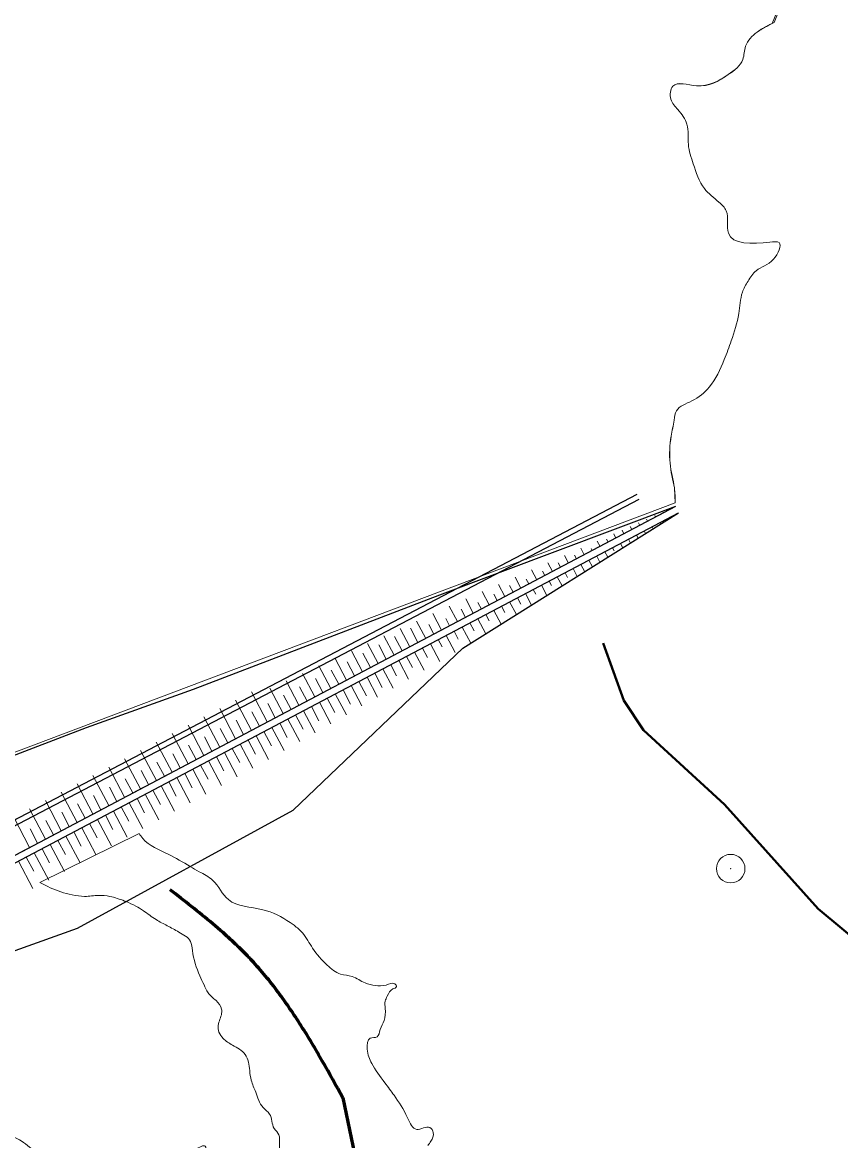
# Model space of a CAD drawing. Extents: x -1643653 to 4543381, y 1624270 to 13878484.
# Drawn here: x 575726 to 578592, y 8987135 to 8991048 of the extents above; entities that cross this region are included whole.
import ezdxf

# ---------------------------------------------------------------- set-up
doc = ezdxf.new("R2010")
doc.units = 0
doc.header["$LTSCALE"] = 200
doc.header["$PDMODE"] = 32
doc.header["$PDSIZE"] = 100
doc.linetypes.add('LONG_DASH_SHORT_DASH', pattern=[9.9, 6, -1.2, 1.5, -1.2])
for name, color, linetype, lineweight in [('12', 7, 'Continuous', 25), ('25', 7, 'Continuous', 13), ('60', 7, 'Continuous', 13), ('63', 7, 'Continuous', 13), ('7', 7, 'LONG_DASH_SHORT_DASH', 60)]:
    doc.layers.add(name, color=color, linetype=linetype, lineweight=lineweight)

msp = doc.modelspace()

# ---------------------------------------------------------------- linework, layer by layer
at = {"layer": '12', "lineweight": 40}
msp.add_lwpolyline([(577759.9, 8988875.8), (577832.5, 8988674.7), (577901.5, 8988571.1), (578184.7, 8988310.3), (578513.4, 8987946.2), (578671.2, 8987814.3), (579419.2, 8987100.9), (579808.1, 8986794.1), (580283, 8986357.3), (580496.3, 8986108), (581364.8, 8985224.5), (581561.3, 8985062.5), (582162.5, 8984452.7), (582384.7, 8984161.9), (582616.4, 8983918.8), (582880.2, 8983596.7), (583472.4, 8982628.4), (583582.5, 8982317.7), (583621.7, 8982083.2), (583591.6, 8981897.8), (583552.5, 8981370), (583461.7, 8980518.1), (583461.7, 8980001.2)], dxfattribs=at)
at = {"layer": '25'}
for p, q in [((578359.3, 8991047.5), (578446.9, 8991274.5)), ((578012.7, 8989366.8), (575651.3, 8988475.2)), ((576135.2, 8988209.5), (575788.1, 8988037.5))]:
    msp.add_line(p, q, dxfattribs=at)
at = {"layer": '25', "lineweight": 25}
for p, q in [((577877.7, 8989395.6), (573616.6, 8987168.4)), ((573625.3, 8987151.7), (577886.4, 8989378.8))]:
    msp.add_line(p, q, dxfattribs=at)
at = {"layer": '25'}
for points in [[(578351.6, 8991043.2), (578446.9, 8991274.5), (572334.3, 8991274.5), (572447.3, 8991102.9), (572499.8, 8991033.9)], [(573946.4, 8987228.8), (575651.3, 8988475.2), (578012.7, 8989366.8), (578009.5, 8989418.3)], [(576089.5, 8987971), (576313.7, 8988093.8), (576089.5, 8987971)]]:
    msp.add_lwpolyline(points, dxfattribs=at)
at = {"layer": '25', "lineweight": 25}
for points in [[(578012.9, 8989352.9), (577187, 8989042.7), (576324, 8988712.7), (575950.1, 8988578.7), (575647.5, 8988463.9), (575187.8, 8988130.1), (574877.2, 8987905.3), (574268.6, 8987457.2), (573884, 8987175.6)], [(573895.3, 8987154), (574263.9, 8987244.7), (575107.4, 8987587), (575919.3, 8987877.8), (576674.3, 8988291.2), (577269.1, 8988857.9), (578024.2, 8989331.3)]]:
    msp.add_lwpolyline(points, dxfattribs=at)
at = {"layer": '25'}
for points in [[(578359.3, 8991047.5), (578299.4, 8991013.4), (578258.6, 8990964.2), (578249.2, 8990917.7), (578198.3, 8990864.7), (578087, 8990825.4), (578004, 8990823.9), (577997.1, 8990778.6), (578021.5, 8990742.2), (578053.6, 8990690.8), (578058.4, 8990620.4), (578075.6, 8990552.5), (578114.5, 8990465.9), (578165.5, 8990418.3), (578191, 8990388.2), (578198.4, 8990310.2), (578343.4, 8990278), (578376.1, 8990276.8), (578356.8, 8990218.9), (578295.7, 8990178.5), (578267.3, 8990142), (578247.7, 8990103), (578234.9, 8990028.7), (578208.6, 8989933.1), (578184.3, 8989867.7), (578131.6, 8989770.7), (578070.7, 8989722.7), (578017.1, 8989688.6), (578008.7, 8989655.9), (577998.2, 8989599.3), (577994.4, 8989505), (578009.5, 8989418.3), (578012.7, 8989366.8)], [(578198.3, 8990864.7), (578249.2, 8990917.7), (578258.6, 8990964.2), (578299.4, 8991013.4), (578351.6, 8991043.2)], [(578009.5, 8989418.3), (577994.4, 8989505), (577998.2, 8989599.3), (578008.7, 8989655.9), (578017.1, 8989688.6), (578070.7, 8989722.7), (578131.6, 8989770.7), (578184.3, 8989867.7), (578208.6, 8989933.1), (578234.9, 8990028.7), (578247.7, 8990103), (578267.3, 8990142), (578295.7, 8990178.5), (578356.8, 8990218.9), (578376.1, 8990276.8), (578343.4, 8990278), (578198.4, 8990310.2), (578191, 8990388.2), (578165.5, 8990418.3), (578114.5, 8990465.9), (578075.6, 8990552.5), (578058.4, 8990620.4), (578053.6, 8990690.8), (578021.5, 8990742.2), (577997.1, 8990778.6), (578004, 8990823.9), (578087, 8990825.4), (578198.3, 8990864.7)], [(576313.7, 8988093.8), (576236.8, 8988136.9), (576148, 8988192), (576135.2, 8988209.5)], [(577145.8, 8987117.4), (577157, 8987132.6), (577165.3, 8987162.8), (577153.8, 8987180.3), (577107.4, 8987173.9), (577075.4, 8987214), (577027.8, 8987293.1), (576995.8, 8987337), (576949.6, 8987404.8), (576933.8, 8987455), (576944.6, 8987492.8), (576968.4, 8987497.9), (576979.4, 8987523), (576992.8, 8987554.5), (576997.2, 8987597.3), (576996.9, 8987622.4), (577004.2, 8987640), (577023.9, 8987665.2), (577031.5, 8987667.8), (577036.4, 8987674.1), (577031.2, 8987682.9), (576999.9, 8987679), (576962.2, 8987677.6), (576926.8, 8987686.3), (576881.3, 8987708.8), (576840.9, 8987717.5), (576794, 8987748.8), (576742.9, 8987807.7), (576707, 8987861.7), (576677.7, 8987888), (576663.7, 8987898), (576567.9, 8987942.7), (576447.7, 8987977.8), (576392.7, 8988045.6), (576345.7, 8988075.6), (576313.7, 8988093.8)], [(575788.1, 8988037.5), (575861.4, 8988005), (575900.6, 8987995.1), (575944.6, 8987988.9), (575993.6, 8987992.8), (576032.6, 8987989.2), (576084.4, 8987973), (576089.5, 8987971)], [(576089.5, 8987971), (576123.6, 8987955.5), (576150.2, 8987939.2), (576194.7, 8987907.9), (576233.9, 8987886.7), (576274.5, 8987864.2), (576315.1, 8987831.6), (576321.8, 8987800.2), (576348.2, 8987711), (576362.5, 8987679.6), (576376.7, 8987652), (576404.7, 8987624.4), (576424, 8987594.3), (576424.2, 8987580.5), (576412.2, 8987537.7), (576415, 8987513.8), (576429.2, 8987492.5), (576462.2, 8987468.7), (576506.6, 8987436.1), (576522.5, 8987379.6), (576528, 8987345.7), (576543.6, 8987304.2), (576569.5, 8987250.2), (576592.4, 8987227.7), (576608.2, 8987177.4), (576624.9, 8987154.9), (576626.5, 8987124.7), (576623.2, 8987094.5), (576600.8, 8987079.3), (576575.8, 8987069.2), (576566.1, 8987040.3), (576544, 8987000), (576507.3, 8987015), (576482.1, 8987024.9), (576434.2, 8987034.8), (576399.9, 8987054.9), (576383.5, 8987066.1), (576371.8, 8987092.5), (576366.4, 8987115.1), (576331.4, 8987103.7), (576292.8, 8987078.4), (576301.7, 8987065.9), (576390.6, 8986999.5), (576406.3, 8986955.6), (576407.2, 8986890.2), (576407.9, 8986842.4), (576416, 8986803.5), (576418.6, 8986790.9), (576419, 8986762), (576405.3, 8986751.9), (576355.1, 8986751.7), (576312.2, 8986764.2), (576244, 8986784.1), (576211, 8986807.9), (576158.8, 8986850.5), (576117.1, 8986873), (576057.7, 8986895.4), (576005.7, 8986929.2), (575959.9, 8986965.6), (575864.6, 8987042), (575779.7, 8987090.7), (575722.5, 8987133.3), (575666.9, 8987155.8), (575619, 8987161.9), (575586.3, 8987166.9), (575555, 8987156.7), (575531.1, 8987160.4), (575499.5, 8987170.4), (575480.4, 8987185.4), (575470.4, 8987185.4), (575465.5, 8987176.6), (575463.4, 8987145.1), (575468.7, 8987123.8), (575511.6, 8987113.8), (575544.3, 8987113.9), (575593.4, 8987107.8), (575637.6, 8987090.3), (575730.5, 8987012.7), (575749.5, 8987002.6), (575767.1, 8986996.4), (575793.6, 8986989), (575811.3, 8986982.7), (575863.2, 8986956.5), (575910.3, 8986915.1), (575923.2, 8986893.8)]]:
    msp.add_spline(points, degree=3, dxfattribs=at)
msp.add_point((578206.7, 8988086.2), dxfattribs=at)
at = {"layer": '60', "lineweight": 25}
msp.add_spline([(814781, 9009175.5), (814787.2, 9009173.4), (814796.9, 9009173.4), (814799.4, 9009172.4), (814805.1, 9009174.5), (814805.6, 9009176.5), (814811.7, 9009179.5), (814811.7, 9009179.5), (814801.5, 9009181), (814790.7, 9009181.5), (814784.1, 9009183.1), (814777.4, 9009185.1), (814778.4, 9009175.5)], degree=3, dxfattribs=at)
at = {"layer": '63', "lineweight": 25}
for p, q in [((578012.9, 8989352.9), (573884, 8987175.6)), ((573895.3, 8987154), (578024.2, 8989331.3))]:
    msp.add_line(p, q, dxfattribs=at)
at = {"layer": '63'}
for p, q in [((578012.9, 8989352.9), (577957.4, 8989323.7)), ((577999.4, 8989345.8), (577998.9, 8989346.8)), ((577957.4, 8989323.7), (577901.9, 8989294.4)), ((577915.7, 8989301.7), (577912.1, 8989308.6)), ((577943.9, 8989316.6), (577941.3, 8989321.5)), ((577946, 8989290), (578001.4, 8989319.3)), ((577971.2, 8989331), (577969.7, 8989333.9)), ((577987.6, 8989312), (577989, 8989309.2)), ((578014.9, 8989326.4), (578015.3, 8989325.7)), ((577846.4, 8989265.1), (577790.9, 8989235.9)), ((577832.9, 8989258), (577826.2, 8989270.8)), ((577835, 8989231.5), (577890.5, 8989260.8)), ((577901.9, 8989294.4), (577846.4, 8989265.1)), ((577860.2, 8989272.4), (577854.5, 8989283.3)), ((577888.4, 8989287.3), (577883.8, 8989296.2)), ((577890.5, 8989260.8), (577946, 8989290)), ((577903.9, 8989267.9), (577908.7, 8989258.8)), ((577932.1, 8989282.7), (577935.7, 8989275.8)), ((577959.4, 8989297.1), (577962, 8989292.3)), ((577790.9, 8989235.9), (577735.4, 8989206.6)), ((577749.3, 8989213.9), (577739.4, 8989232.7)), ((577777.5, 8989228.8), (577772.1, 8989238.8)), ((577779.5, 8989202.2), (577835, 8989231.5)), ((577804.8, 8989243.2), (577797, 8989258)), ((577821.1, 8989224.2), (577829.2, 8989209)), ((577848.4, 8989238.6), (577855.4, 8989225.4)), ((577876.6, 8989253.5), (577882.5, 8989242.4)), ((577638.3, 8989155.4), (577624.2, 8989182)), ((577666.5, 8989170.3), (577659.8, 8989183)), ((577735.4, 8989206.6), (577679.9, 8989177.4)), ((577693.8, 8989184.7), (577681.8, 8989207.3)), ((577722, 8989199.5), (577718.6, 8989206)), ((577724, 8989173), (577779.5, 8989202.2)), ((577765.6, 8989194.9), (577775.9, 8989175.6)), ((577793, 8989209.3), (577798.6, 8989198.6)), ((577582.8, 8989126.1), (577566.7, 8989156.7)), ((577624.5, 8989148.1), (577569, 8989118.8)), ((577611, 8989141), (577602.7, 8989156.8)), ((577613, 8989114.5), (577668.5, 8989143.7)), ((577679.9, 8989177.4), (577624.5, 8989148.1)), ((577668.5, 8989143.7), (577724, 8989173)), ((577682, 8989150.8), (577695.5, 8989125.2)), ((577710.2, 8989165.7), (577722.6, 8989142.2)), ((577737.5, 8989180.1), (577748.8, 8989158.6)), ((577471.8, 8989067.6), (577451.6, 8989106.1)), ((577527.3, 8989096.9), (577509.1, 8989131.4)), ((577569, 8989118.8), (577513.5, 8989089.6)), ((577555.5, 8989111.7), (577547.6, 8989126.7)), ((577557.5, 8989085.2), (577613, 8989114.5)), ((577599.2, 8989107.2), (577616, 8989075.3)), ((577626.5, 8989121.6), (577635, 8989105.5)), ((577654.7, 8989136.4), (577669.3, 8989108.7)), ((577416.3, 8989038.4), (577394, 8989080.8)), ((577444.5, 8989053.2), (577431.9, 8989077.2)), ((577513.5, 8989089.6), (577458, 8989060.3)), ((577500, 8989082.5), (577491, 8989099.5)), ((577502.1, 8989056), (577557.5, 8989085.2)), ((577543.7, 8989077.9), (577562.7, 8989041.9)), ((577571, 8989092.3), (577578.9, 8989077.3)), ((577305.4, 8988979.8), (577278.8, 8989030.2)), ((577360.9, 8989009.1), (577336.4, 8989055.5)), ((577402.5, 8989031.1), (577347, 8989001.8)), ((577389, 8989024), (577377.3, 8989046.2)), ((577391.1, 8988997.4), (577446.6, 8989026.7)), ((577458, 8989060.3), (577402.5, 8989031.1)), ((577446.6, 8989026.7), (577502.1, 8989055.9)), ((577460, 8989033.8), (577471.6, 8989011.9)), ((577488.2, 8989048.6), (577509.4, 8989008.5)), ((577515.5, 8989063), (577524.3, 8989046.4)), ((577249.9, 8988950.6), (577221.3, 8989004.8)), ((577278.1, 8988965.4), (577263.2, 8988993.7)), ((577347, 8989001.8), (577291.5, 8988972.5)), ((577333.6, 8988994.7), (577321.2, 8989018.1)), ((577335.6, 8988968.2), (577391.1, 8988997.4)), ((577377.2, 8988990.1), (577402.8, 8988941.7)), ((577404.5, 8989004.5), (577416.4, 8988982.1)), ((577432.7, 8989019.4), (577456.1, 8988975.1)), ((577138.9, 8988892.1), (577106.9, 8988952.7)), ((577194.4, 8988921.3), (577164, 8988978.9)), ((577222.6, 8988936.2), (577209.1, 8988961.8)), ((577291.5, 8988972.5), (577236, 8988943.3)), ((577280.1, 8988938.9), (577335.6, 8988968.2)), ((577321.7, 8988960.9), (577349.5, 8988908.2)), ((577349.1, 8988975.3), (577360.7, 8988953.1)), ((577083.4, 8988862.8), (577049.8, 8988926.6)), ((577111.6, 8988877.7), (577085.3, 8988927.4)), ((577180.5, 8988914), (577125.1, 8988884.8)), ((577167.1, 8988906.9), (577149.5, 8988940.3)), ((577169.1, 8988880.4), (577224.6, 8988909.6)), ((577236, 8988943.3), (577180.6, 8988914)), ((577224.6, 8988909.6), (577280.1, 8988938.9)), ((577238.1, 8988916.7), (577252.6, 8988889.1)), ((577266.2, 8988931.6), (577296.2, 8988874.8)), ((577293.6, 8988946), (577308.1, 8988918.4)), ((576972.4, 8988804.3), (576935.5, 8988874.3)), ((577000.6, 8988819.1), (576974.4, 8988868.9)), ((577027.9, 8988833.5), (576992.7, 8988900.4)), ((577056.1, 8988848.4), (577029.9, 8988898.2)), ((577125.1, 8988884.8), (577069.6, 8988855.5)), ((577113.6, 8988851.1), (577169.1, 8988880.4)), ((577155.3, 8988873.1), (577187.8, 8988811.3)), ((577182.6, 8988887.5), (577195.9, 8988862.2)), ((577210.8, 8988902.3), (577242.3, 8988842.5)), ((576917, 8988775), (576878.4, 8988848.1)), ((576945.1, 8988789.9), (576918.9, 8988839.7)), ((577069.6, 8988855.5), (577014.1, 8988826.2)), ((577058.2, 8988821.9), (577113.6, 8988851.1)), ((577071.6, 8988829), (577092.2, 8988789.9)), ((577099.8, 8988843.8), (577133.3, 8988780.2)), ((577127.1, 8988858.2), (577144.9, 8988824.6)), ((576806, 8988716.5), (576764.2, 8988795.8)), ((576861.5, 8988745.8), (576821.3, 8988821.9)), ((576889.6, 8988760.6), (576863.4, 8988810.4)), ((576958.6, 8988797), (576903.1, 8988767.7)), ((576947.2, 8988763.3), (577002.7, 8988792.6)), ((577014.1, 8988826.2), (576958.6, 8988797)), ((577002.7, 8988792.6), (577058.2, 8988821.9)), ((577016.1, 8988799.7), (577036.7, 8988760.8)), ((577044.3, 8988814.6), (577078.9, 8988749)), ((576750.5, 8988687.2), (576707.1, 8988769.6)), ((576778.7, 8988702.1), (576752.4, 8988751.9)), ((576834.2, 8988731.4), (576807.9, 8988781.1)), ((576903.1, 8988767.7), (576847.6, 8988738.5)), ((576891.7, 8988734.1), (576947.2, 8988763.3)), ((576933.3, 8988756), (576969.9, 8988686.7)), ((576960.6, 8988770.4), (576986.9, 8988720.7)), ((576988.8, 8988785.3), (577024.4, 8988717.8)), ((576639.5, 8988628.7), (576592.8, 8988717.3)), ((576695, 8988658), (576649.9, 8988743.5)), ((576723.2, 8988672.8), (576696.9, 8988722.6)), ((576847.6, 8988738.5), (576792.1, 8988709.2)), ((576836.2, 8988704.8), (576891.7, 8988734.1)), ((576849.7, 8988711.9), (576875.9, 8988662.2)), ((576877.8, 8988726.8), (576915.4, 8988655.5)), ((576905.2, 8988741.2), (576931.4, 8988691.4)), ((576528.5, 8988570.2), (576473, 8988675.6)), ((576584, 8988599.5), (576528.5, 8988704.8)), ((576667.7, 8988643.6), (576641.4, 8988693.3)), ((576736.6, 8988679.9), (576681.2, 8988650.7)), ((576725.2, 8988646.3), (576780.7, 8988675.6)), ((576792.1, 8988709.2), (576736.7, 8988679.9)), ((576780.7, 8988675.6), (576836.2, 8988704.8)), ((576794.2, 8988682.7), (576820.4, 8988632.9)), ((576822.3, 8988697.5), (576861, 8988624.3)), ((576473.1, 8988540.9), (576417.5, 8988646.3)), ((576556.7, 8988585.1), (576530.5, 8988634.8)), ((576612.2, 8988614.3), (576586, 8988664.1)), ((576681.2, 8988650.7), (576625.7, 8988621.4)), ((576669.7, 8988617), (576725.2, 8988646.3)), ((576711.4, 8988639), (576752, 8988562)), ((576738.7, 8988653.4), (576764.9, 8988603.6)), ((576766.9, 8988668.3), (576806.5, 8988593.1)), ((576417.6, 8988511.7), (576362, 8988617.1)), ((576501.2, 8988555.8), (576475, 8988605.6)), ((576625.7, 8988621.4), (576570.2, 8988592.2)), ((576614.2, 8988587.8), (576669.7, 8988617)), ((576627.7, 8988594.9), (576654, 8988545.1)), ((576655.9, 8988609.7), (576697.5, 8988530.8)), ((576683.2, 8988624.1), (576709.5, 8988574.4)), ((576306.6, 8988453.2), (576251, 8988558.6)), ((576362.1, 8988482.4), (576306.5, 8988587.8)), ((576445.7, 8988526.5), (576419.5, 8988576.3)), ((576514.7, 8988562.9), (576459.2, 8988533.6)), ((576503.3, 8988529.3), (576558.8, 8988558.5)), ((576570.2, 8988592.2), (576514.7, 8988562.9)), ((576558.8, 8988558.5), (576614.2, 8988587.8)), ((576572.2, 8988565.6), (576598.5, 8988515.8)), ((576600.4, 8988580.5), (576643, 8988499.6)), ((576251.1, 8988423.9), (576195.5, 8988529.3)), ((576334.8, 8988468), (576308.5, 8988517.8)), ((576390.2, 8988497.3), (576364, 8988547.1)), ((576459.2, 8988533.6), (576403.7, 8988504.4)), ((576447.8, 8988500), (576503.3, 8988529.3)), ((576489.4, 8988522), (576534, 8988437.5)), ((576516.7, 8988536.4), (576543, 8988486.6)), ((576544.9, 8988551.2), (576588.6, 8988468.5)), ((576195.6, 8988394.6), (576140, 8988500)), ((576279.3, 8988438.8), (576253, 8988488.5)), ((576403.7, 8988504.4), (576348.2, 8988475.1)), ((576392.3, 8988470.7), (576447.8, 8988500)), ((576405.8, 8988477.8), (576432, 8988428.1)), ((576433.9, 8988492.7), (576478.9, 8988407.4)), ((576461.2, 8988507.1), (576487.5, 8988457.3)), ((576084.6, 8988336.1), (576029.1, 8988441.5)), ((576140.1, 8988365.4), (576084.6, 8988470.8)), ((576223.8, 8988409.5), (576197.5, 8988459.3)), ((576292.7, 8988445.8), (576237.3, 8988416.6)), ((576281.3, 8988412.2), (576336.8, 8988441.5)), ((576348.2, 8988475.1), (576292.8, 8988445.9)), ((576336.8, 8988441.5), (576392.3, 8988470.7)), ((576350.3, 8988448.6), (576376.5, 8988398.8)), ((576378.5, 8988463.4), (576423.9, 8988377.2)), ((576029.2, 8988306.9), (575973.6, 8988412.2)), ((576112.8, 8988351), (576086.6, 8988400.8)), ((576168.3, 8988380.2), (576142.1, 8988430)), ((576237.2, 8988416.6), (576181.8, 8988387.3)), ((576225.8, 8988383), (576281.3, 8988412.2)), ((576267.5, 8988404.9), (576313.8, 8988317)), ((576294.8, 8988419.3), (576321, 8988369.5)), ((576323, 8988434.2), (576368.9, 8988347.1)), ((575973.7, 8988277.6), (575918.1, 8988383)), ((576057.3, 8988321.7), (576031.1, 8988371.5)), ((576181.8, 8988387.3), (576126.3, 8988358.1)), ((576170.3, 8988353.7), (576225.8, 8988383)), ((576183.8, 8988360.8), (576210.1, 8988311)), ((576212, 8988375.7), (576258.8, 8988286.9)), ((576239.3, 8988390.1), (576265.6, 8988340.3)), ((575862.7, 8988219.1), (575807.1, 8988324.5)), ((575918.2, 8988248.3), (575862.6, 8988353.7)), ((576001.8, 8988292.5), (575975.6, 8988342.2)), ((576070.8, 8988328.8), (576015.3, 8988299.6)), ((576059.4, 8988295.2), (576114.8, 8988324.4)), ((576126.3, 8988358.1), (576070.8, 8988328.8)), ((576114.9, 8988324.4), (576170.3, 8988353.7)), ((576128.3, 8988331.5), (576154.6, 8988281.8)), ((576156.5, 8988346.4), (576203.8, 8988256.7)), ((575807.2, 8988189.8), (575751.6, 8988295.2)), ((575890.9, 8988233.9), (575864.6, 8988283.7)), ((575946.3, 8988263.2), (575920.1, 8988313)), ((576015.3, 8988299.6), (575959.8, 8988270.3)), ((576003.9, 8988265.9), (576059.4, 8988295.2)), ((576045.5, 8988287.9), (576093.7, 8988196.5)), ((576072.8, 8988302.3), (576099.1, 8988252.5)), ((576101, 8988317.1), (576148.8, 8988226.6)), ((575751.7, 8988160.6), (575696.1, 8988265.9)), ((575835.4, 8988204.7), (575809.1, 8988254.5)), ((575959.8, 8988270.3), (575904.3, 8988241)), ((575948.4, 8988236.7), (576003.9, 8988265.9)), ((575961.9, 8988243.8), (575988.1, 8988194)), ((575990, 8988258.6), (576038.7, 8988166.3)), ((576017.3, 8988273), (576043.6, 8988223.2)), ((575779.9, 8988175.4), (575753.6, 8988225.2)), ((575848.8, 8988211.8), (575793.4, 8988182.5)), ((575837.4, 8988178.1), (575892.9, 8988207.4)), ((575904.3, 8988241), (575848.8, 8988211.8)), ((575892.9, 8988207.4), (575948.4, 8988236.7)), ((575906.4, 8988214.5), (575932.6, 8988164.7)), ((575934.6, 8988229.4), (575983.7, 8988136.2)), ((575793.3, 8988182.5), (575737.9, 8988153.3)), ((575781.9, 8988148.9), (575837.4, 8988178.1)), ((575823.6, 8988170.8), (575873.6, 8988075.9)), ((575850.9, 8988185.2), (575877.1, 8988135.5)), ((575879.1, 8988200.1), (575928.6, 8988106.1)), ((575737.9, 8988153.2), (575682.4, 8988124)), ((575726.5, 8988119.6), (575781.9, 8988148.9)), ((575739.9, 8988126.7), (575766.2, 8988076.9)), ((575768.1, 8988141.6), (575818.6, 8988045.8)), ((575795.4, 8988156), (575821.6, 8988106.2)), ((575712.6, 8988112.3), (575762.9, 8988016.9))]:
    msp.add_line(p, q, dxfattribs=at)
at = {"layer": '7'}
msp.add_lwpolyline([(576848.8, 8987284.7), (576909, 8986996.6), (577023.9, 8986762.4), (577426.1, 8986423.2), (577640.5, 8986414.6), (578148.9, 8986100.6)], dxfattribs=at)
msp.add_spline([(576848.8, 8987284.7), (576530.9, 8987764), (576243.6, 8988012.7)], degree=3, dxfattribs=at)

doc.saveas('drawing.dxf')
